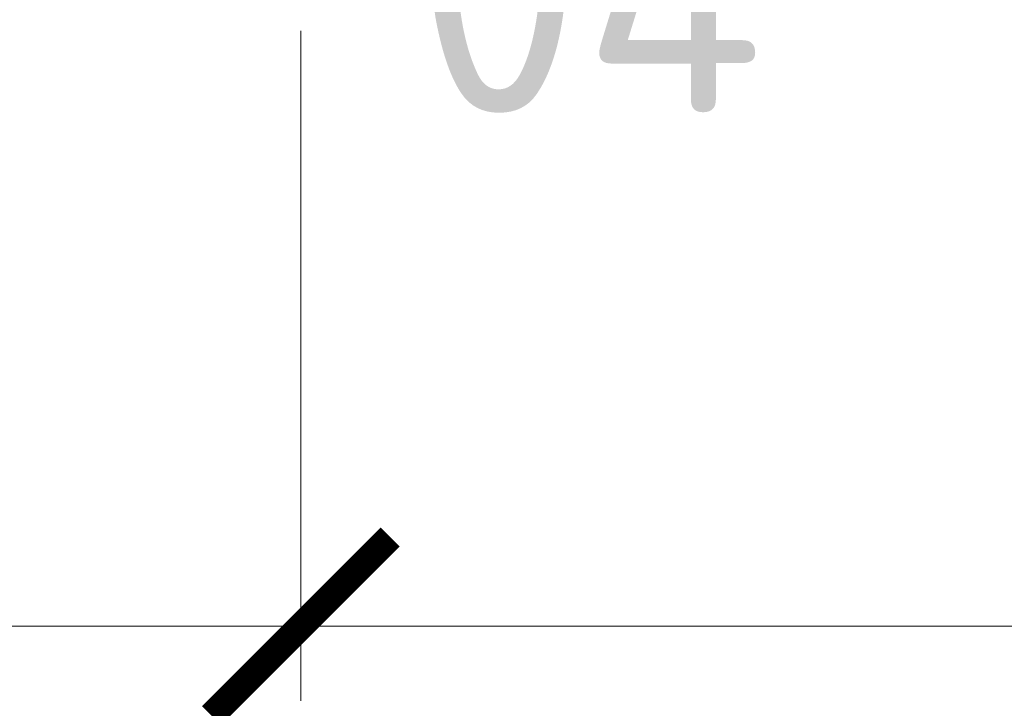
# Model space of a CAD drawing. Header units: millimetres. Extents: x -15830 to 4680139, y -28864 to 2281735.
# Tile 398 of 577: x 243174 to 245819, y 240588 to 242438. Entities that reach past the tile are written whole.
import ezdxf

# ---------------------------------------------------------------- set-up
doc = ezdxf.new("R2010")
doc.units = ezdxf.units.MM
doc.linetypes.add('CENTERX2', pattern=[101.6, 63.5, -12.7, 12.7, -12.7])
doc.linetypes.add('DASHDOT', pattern=[25.4, 12.7, -6.35, 0, -6.35])
for name, color, linetype, lineweight in [('A99_N_koty-200', 5, 'Continuous', 5), ('A99_N_koty-200 @ 1', 5, 'Continuous', 5), ('A99_N_koty-200 @ 10', 5, 'Continuous', 5), ('A99_N_koty-200 @ 100', 5, 'Continuous', 5), ('A99_N_koty-200 @ 200', 5, 'Continuous', 5), ('A99_N_koty-200 @ 250 (1)', 5, 'Continuous', 5), ('A99_N_koty-200 @ 250 (2)', 5, 'Continuous', 5), ('A99_N_koty-200 @ 400', 5, 'Continuous', 5), ('A99_N_txt-popis-200', 240, 'Continuous', 5), ('A99_S_osy', 1, 'CENTERX2', 5)]:
    doc.layers.add(name, color=color, linetype=linetype, lineweight=lineweight)
doc.styles.add('A99_kota', font='isocpeur.ttf', dxfattribs={"height": 2})
doc.styles.add('ad_popis 100', font='isocpeur.ttf', dxfattribs={"height": 200})
doc.dimstyles.new('A99_kota_200 new', dxfattribs={"dimscale": 200, "dimtxt": 2, "dimasz": 1.2, "dimexe": 0.5, "dimexo": 1.5, "dimgap": 0.3, "dimtad": 1, "dimdec": 0, "dimzin": 3, "dimdsep": 46, "dimtxsty": 'A99_kota', "dimblk": 'ARCHTICK', "dimcen": 2.5, "dimazin": 2, "dimtfac": 0.75, "dimtdec": 0, "dimtmove": 2, "dimatfit": 0, "dimfxl": 0, "dimtolj": 1, "dimtzin": 0, "dimlwd": 5, "dimlwe": 5, "dimarcsym": 0})

# ---------------------------------------------------------------- blocks, each defined once
blk = doc.blocks.new('_ArchTick')
at = {"color": 0, "linetype": 'ByBlock', "const_width": 0.15}
blk.add_lwpolyline([(-0.5, -0.5), (0.5, 0.5)], dxfattribs=at)
blk = doc.blocks.new('*D286')
at = {"layer": 'A99_N_koty-200', "color": 0, "linetype": 'Continuous', "lineweight": 5, "ltscale": 10, "transparency": 16777216}
for p, q in [((243929, 241208.3), (243929, 240758.3)), ((255929, 241208.3), (255929, 240758.3)), ((255929, 240808.3), (243929, 240808.3))]:
    blk.add_line(p, q, dxfattribs=at)
at = {"layer": 'Defpoints', "color": 0, "linetype": 'Continuous', "ltscale": 10, "transparency": 16777216}
for p in [(243929, 243683.3), (255929, 243683.3), (243929, 240808.3)]:
    blk.add_point(p, dxfattribs=at)
at = {"layer": 'A99_N_koty-200', "color": 0, "linetype": 'Continuous', "lineweight": 5, "ltscale": 10, "transparency": 16777216, "xscale": 120, "yscale": 120, "zscale": 120, "rotation": 180}
blk.add_blockref('_ArchTick', (243929, 240808.3), dxfattribs=at)
at = {"layer": 'A99_N_koty-200', "color": 0, "linetype": 'Continuous', "lineweight": 5, "ltscale": 10, "transparency": 16777216, "xscale": 120, "yscale": 120, "zscale": 120}
blk.add_blockref('_ArchTick', (255929, 240808.3), dxfattribs=at)
at = {"layer": 'A99_N_koty-200', "color": 0, "linetype": 'Continuous', "ltscale": 10, "transparency": 16777216, "insert": (249929, 240938.3), "char_height": 200, "attachment_point": 5, "style": 'A99_kota'}
blk.add_mtext('\\A1;12000', dxfattribs=at)
blk = doc.blocks.new('*D287')
at = {"layer": 'A99_N_koty-200', "color": 0, "linetype": 'Continuous', "lineweight": 5, "ltscale": 10, "transparency": 16777216}
for p, q in [((243929, 241608.3), (243929, 240708.3)), ((255929, 241608.3), (255929, 240708.3)), ((255929, 240808.3), (243929, 240808.3))]:
    blk.add_line(p, q, dxfattribs=at)
at = {"layer": 'Defpoints', "color": 0, "linetype": 'Continuous', "ltscale": 10, "transparency": 16777216}
for p in [(243929, 243683.3), (255929, 243683.3), (243929, 240808.3)]:
    blk.add_point(p, dxfattribs=at)
at = {"layer": 'A99_N_koty-200', "color": 0, "linetype": 'Continuous', "lineweight": 5, "ltscale": 10, "transparency": 16777216, "xscale": 240, "yscale": 240, "zscale": 240, "rotation": 180}
blk.add_blockref('_ArchTick', (243929, 240808.3), dxfattribs=at)
at = {"layer": 'A99_N_koty-200', "color": 0, "linetype": 'Continuous', "lineweight": 5, "ltscale": 10, "transparency": 16777216, "xscale": 240, "yscale": 240, "zscale": 240}
blk.add_blockref('_ArchTick', (255929, 240808.3), dxfattribs=at)
at = {"layer": 'A99_N_koty-200', "color": 0, "linetype": 'Continuous', "ltscale": 10, "transparency": 16777216, "insert": (249929, 241068.3), "char_height": 400, "attachment_point": 5, "style": 'A99_kota'}
blk.add_mtext('\\A1;12000', dxfattribs=at)
blk = doc.blocks.new('*D288')
at = {"layer": 'A99_N_koty-200', "color": 0, "linetype": 'Continuous', "lineweight": 5, "ltscale": 10, "transparency": 16777216}
for p, q in [((243929, 240812.3), (243929, 240807.8)), ((255929, 240808.3), (243929, 240808.3)), ((255929, 240812.3), (255929, 240807.8))]:
    blk.add_line(p, q, dxfattribs=at)
at = {"layer": 'Defpoints', "color": 0, "linetype": 'Continuous', "ltscale": 10, "transparency": 16777216}
for p in [(243929, 243683.3), (255929, 243683.3), (243929, 240808.3)]:
    blk.add_point(p, dxfattribs=at)
at = {"layer": 'A99_N_koty-200', "color": 0, "linetype": 'Continuous', "lineweight": 5, "ltscale": 10, "transparency": 16777216, "xscale": 1.2, "yscale": 1.2, "zscale": 1.2, "rotation": 180}
blk.add_blockref('_ArchTick', (243929, 240808.3), dxfattribs=at)
at = {"layer": 'A99_N_koty-200', "color": 0, "linetype": 'Continuous', "lineweight": 5, "ltscale": 10, "transparency": 16777216, "xscale": 1.2, "yscale": 1.2, "zscale": 1.2}
blk.add_blockref('_ArchTick', (255929, 240808.3), dxfattribs=at)
at = {"layer": 'A99_N_koty-200', "color": 0, "linetype": 'Continuous', "ltscale": 10, "transparency": 16777216, "insert": (249929, 240809.6), "char_height": 2, "attachment_point": 5, "style": 'A99_kota'}
blk.add_mtext('\\A1;12000', dxfattribs=at)
blk = doc.blocks.new('*D289')
at = {"layer": 'A99_N_koty-200', "color": 0, "linetype": 'Continuous', "lineweight": 5, "ltscale": 10, "transparency": 16777216}
for p, q in [((243929, 242408.3), (243929, 240608.3)), ((255929, 242408.3), (255929, 240608.3)), ((255929, 240808.3), (243929, 240808.3))]:
    blk.add_line(p, q, dxfattribs=at)
at = {"layer": 'Defpoints', "color": 0, "linetype": 'Continuous', "ltscale": 10, "transparency": 16777216}
for p in [(243929, 243683.3), (255929, 243683.3), (243929, 240808.3)]:
    blk.add_point(p, dxfattribs=at)
at = {"layer": 'A99_N_koty-200', "color": 0, "linetype": 'Continuous', "lineweight": 5, "ltscale": 10, "transparency": 16777216, "xscale": 480, "yscale": 480, "zscale": 480, "rotation": 180}
blk.add_blockref('_ArchTick', (243929, 240808.3), dxfattribs=at)
at = {"layer": 'A99_N_koty-200', "color": 0, "linetype": 'Continuous', "lineweight": 5, "ltscale": 10, "transparency": 16777216, "xscale": 480, "yscale": 480, "zscale": 480}
blk.add_blockref('_ArchTick', (255929, 240808.3), dxfattribs=at)
at = {"layer": 'A99_N_koty-200', "color": 0, "linetype": 'Continuous', "ltscale": 10, "transparency": 16777216, "insert": (249929, 241328.3), "char_height": 800, "attachment_point": 5, "style": 'A99_kota'}
blk.add_mtext('\\A1;12000', dxfattribs=at)
blk = doc.blocks.new('*D290')
at = {"layer": 'A99_N_koty-200', "color": 0, "linetype": 'Continuous', "lineweight": 5, "ltscale": 10, "transparency": 16777216}
for p, q in [((243929, 240848.3), (243929, 240803.3)), ((255929, 240848.3), (255929, 240803.3)), ((255929, 240808.3), (243929, 240808.3))]:
    blk.add_line(p, q, dxfattribs=at)
at = {"layer": 'Defpoints', "color": 0, "linetype": 'Continuous', "ltscale": 10, "transparency": 16777216}
for p in [(243929, 243683.3), (255929, 243683.3), (243929, 240808.3)]:
    blk.add_point(p, dxfattribs=at)
at = {"layer": 'A99_N_koty-200', "color": 0, "linetype": 'Continuous', "lineweight": 5, "ltscale": 10, "transparency": 16777216, "xscale": 12, "yscale": 12, "zscale": 12, "rotation": 180}
blk.add_blockref('_ArchTick', (243929, 240808.3), dxfattribs=at)
at = {"layer": 'A99_N_koty-200', "color": 0, "linetype": 'Continuous', "lineweight": 5, "ltscale": 10, "transparency": 16777216, "xscale": 12, "yscale": 12, "zscale": 12}
blk.add_blockref('_ArchTick', (255929, 240808.3), dxfattribs=at)
at = {"layer": 'A99_N_koty-200', "color": 0, "linetype": 'Continuous', "ltscale": 10, "transparency": 16777216, "insert": (249929, 240821.3), "char_height": 20, "attachment_point": 5, "style": 'A99_kota'}
blk.add_mtext('\\A1;12000', dxfattribs=at)
blk = doc.blocks.new('*D291')
at = {"layer": 'A99_N_koty-200', "color": 0, "linetype": 'Continuous', "lineweight": 5, "ltscale": 10, "transparency": 16777216}
for p, q in [((243929, 241808.3), (243929, 240683.3)), ((255929, 241808.3), (255929, 240683.3)), ((255929, 240808.3), (243929, 240808.3))]:
    blk.add_line(p, q, dxfattribs=at)
at = {"layer": 'Defpoints', "color": 0, "linetype": 'Continuous', "ltscale": 10, "transparency": 16777216}
for p in [(243929, 243683.3), (255929, 243683.3), (243929, 240808.3)]:
    blk.add_point(p, dxfattribs=at)
at = {"layer": 'A99_N_koty-200', "color": 0, "linetype": 'Continuous', "lineweight": 5, "ltscale": 10, "transparency": 16777216, "xscale": 300, "yscale": 300, "zscale": 300, "rotation": 180}
blk.add_blockref('_ArchTick', (243929, 240808.3), dxfattribs=at)
at = {"layer": 'A99_N_koty-200', "color": 0, "linetype": 'Continuous', "lineweight": 5, "ltscale": 10, "transparency": 16777216, "xscale": 300, "yscale": 300, "zscale": 300}
blk.add_blockref('_ArchTick', (255929, 240808.3), dxfattribs=at)
at = {"layer": 'A99_N_koty-200', "color": 0, "linetype": 'Continuous', "ltscale": 10, "transparency": 16777216, "insert": (249929, 241133.3), "char_height": 500, "attachment_point": 5, "style": 'A99_kota'}
blk.add_mtext('\\A1;12000', dxfattribs=at)
blk = doc.blocks.new('*D292')
at = {"layer": 'A99_N_koty-200', "color": 0, "linetype": 'Continuous', "lineweight": 5, "ltscale": 10, "transparency": 16777216}
for p, q in [((243929, 241808.3), (243929, 240683.3)), ((255929, 241808.3), (255929, 240683.3)), ((255929, 240808.3), (243929, 240808.3))]:
    blk.add_line(p, q, dxfattribs=at)
at = {"layer": 'Defpoints', "color": 0, "linetype": 'Continuous', "ltscale": 10, "transparency": 16777216}
for p in [(243929, 243683.3), (255929, 243683.3), (243929, 240808.3)]:
    blk.add_point(p, dxfattribs=at)
at = {"layer": 'A99_N_koty-200', "color": 0, "linetype": 'Continuous', "lineweight": 5, "ltscale": 10, "transparency": 16777216, "xscale": 300, "yscale": 300, "zscale": 300, "rotation": 180}
blk.add_blockref('_ArchTick', (243929, 240808.3), dxfattribs=at)
at = {"layer": 'A99_N_koty-200', "color": 0, "linetype": 'Continuous', "lineweight": 5, "ltscale": 10, "transparency": 16777216, "xscale": 300, "yscale": 300, "zscale": 300}
blk.add_blockref('_ArchTick', (255929, 240808.3), dxfattribs=at)
at = {"layer": 'A99_N_koty-200', "color": 0, "linetype": 'Continuous', "ltscale": 10, "transparency": 16777216, "insert": (249929, 241133.3), "char_height": 500, "attachment_point": 5, "style": 'A99_kota'}
blk.add_mtext('\\A1;12000', dxfattribs=at)
blk = doc.blocks.new('*D293')
at = {"layer": 'A99_N_koty-200', "color": 0, "linetype": 'Continuous', "lineweight": 5, "ltscale": 10, "transparency": 16777216}
for p, q in [((237929, 241208.3), (237929, 240758.3)), ((243929, 241208.3), (243929, 240758.3)), ((243929, 240808.3), (237929, 240808.3))]:
    blk.add_line(p, q, dxfattribs=at)
at = {"layer": 'Defpoints', "color": 0, "linetype": 'Continuous', "ltscale": 10, "transparency": 16777216}
for p in [(237929, 243683.3), (243929, 243683.3), (237929, 240808.3)]:
    blk.add_point(p, dxfattribs=at)
at = {"layer": 'A99_N_koty-200', "color": 0, "linetype": 'Continuous', "lineweight": 5, "ltscale": 10, "transparency": 16777216, "xscale": 120, "yscale": 120, "zscale": 120, "rotation": 180}
blk.add_blockref('_ArchTick', (237929, 240808.3), dxfattribs=at)
at = {"layer": 'A99_N_koty-200', "color": 0, "linetype": 'Continuous', "lineweight": 5, "ltscale": 10, "transparency": 16777216, "xscale": 120, "yscale": 120, "zscale": 120}
blk.add_blockref('_ArchTick', (243929, 240808.3), dxfattribs=at)
at = {"layer": 'A99_N_koty-200', "color": 0, "linetype": 'Continuous', "ltscale": 10, "transparency": 16777216, "insert": (240929, 240938.3), "char_height": 200, "attachment_point": 5, "style": 'A99_kota'}
blk.add_mtext('\\A1;6000', dxfattribs=at)
blk = doc.blocks.new('*D294')
at = {"layer": 'A99_N_koty-200', "color": 0, "linetype": 'Continuous', "lineweight": 5, "ltscale": 10, "transparency": 16777216}
for p, q in [((237929, 241608.3), (237929, 240708.3)), ((243929, 241608.3), (243929, 240708.3)), ((243929, 240808.3), (237929, 240808.3))]:
    blk.add_line(p, q, dxfattribs=at)
at = {"layer": 'Defpoints', "color": 0, "linetype": 'Continuous', "ltscale": 10, "transparency": 16777216}
for p in [(237929, 243683.3), (243929, 243683.3), (237929, 240808.3)]:
    blk.add_point(p, dxfattribs=at)
at = {"layer": 'A99_N_koty-200', "color": 0, "linetype": 'Continuous', "lineweight": 5, "ltscale": 10, "transparency": 16777216, "xscale": 240, "yscale": 240, "zscale": 240, "rotation": 180}
blk.add_blockref('_ArchTick', (237929, 240808.3), dxfattribs=at)
at = {"layer": 'A99_N_koty-200', "color": 0, "linetype": 'Continuous', "lineweight": 5, "ltscale": 10, "transparency": 16777216, "xscale": 240, "yscale": 240, "zscale": 240}
blk.add_blockref('_ArchTick', (243929, 240808.3), dxfattribs=at)
at = {"layer": 'A99_N_koty-200', "color": 0, "linetype": 'Continuous', "ltscale": 10, "transparency": 16777216, "insert": (240929, 241068.3), "char_height": 400, "attachment_point": 5, "style": 'A99_kota'}
blk.add_mtext('\\A1;6000', dxfattribs=at)
blk = doc.blocks.new('*D295')
at = {"layer": 'A99_N_koty-200', "color": 0, "linetype": 'Continuous', "lineweight": 5, "ltscale": 10, "transparency": 16777216}
for p, q in [((237929, 240812.3), (237929, 240807.8)), ((243929, 240808.3), (237929, 240808.3)), ((243929, 240812.3), (243929, 240807.8))]:
    blk.add_line(p, q, dxfattribs=at)
at = {"layer": 'Defpoints', "color": 0, "linetype": 'Continuous', "ltscale": 10, "transparency": 16777216}
for p in [(237929, 243683.3), (243929, 243683.3), (237929, 240808.3)]:
    blk.add_point(p, dxfattribs=at)
at = {"layer": 'A99_N_koty-200', "color": 0, "linetype": 'Continuous', "lineweight": 5, "ltscale": 10, "transparency": 16777216, "xscale": 1.2, "yscale": 1.2, "zscale": 1.2, "rotation": 180}
blk.add_blockref('_ArchTick', (237929, 240808.3), dxfattribs=at)
at = {"layer": 'A99_N_koty-200', "color": 0, "linetype": 'Continuous', "lineweight": 5, "ltscale": 10, "transparency": 16777216, "xscale": 1.2, "yscale": 1.2, "zscale": 1.2}
blk.add_blockref('_ArchTick', (243929, 240808.3), dxfattribs=at)
at = {"layer": 'A99_N_koty-200', "color": 0, "linetype": 'Continuous', "ltscale": 10, "transparency": 16777216, "insert": (240929, 240809.6), "char_height": 2, "attachment_point": 5, "style": 'A99_kota'}
blk.add_mtext('\\A1;6000', dxfattribs=at)
blk = doc.blocks.new('*D296')
at = {"layer": 'A99_N_koty-200', "color": 0, "linetype": 'Continuous', "lineweight": 5, "ltscale": 10, "transparency": 16777216}
for p, q in [((237929, 242408.3), (237929, 240608.3)), ((243929, 242408.3), (243929, 240608.3)), ((243929, 240808.3), (237929, 240808.3))]:
    blk.add_line(p, q, dxfattribs=at)
at = {"layer": 'Defpoints', "color": 0, "linetype": 'Continuous', "ltscale": 10, "transparency": 16777216}
for p in [(237929, 243683.3), (243929, 243683.3), (237929, 240808.3)]:
    blk.add_point(p, dxfattribs=at)
at = {"layer": 'A99_N_koty-200', "color": 0, "linetype": 'Continuous', "lineweight": 5, "ltscale": 10, "transparency": 16777216, "xscale": 480, "yscale": 480, "zscale": 480, "rotation": 180}
blk.add_blockref('_ArchTick', (237929, 240808.3), dxfattribs=at)
at = {"layer": 'A99_N_koty-200', "color": 0, "linetype": 'Continuous', "lineweight": 5, "ltscale": 10, "transparency": 16777216, "xscale": 480, "yscale": 480, "zscale": 480}
blk.add_blockref('_ArchTick', (243929, 240808.3), dxfattribs=at)
at = {"layer": 'A99_N_koty-200', "color": 0, "linetype": 'Continuous', "ltscale": 10, "transparency": 16777216, "insert": (240929, 241328.3), "char_height": 800, "attachment_point": 5, "style": 'A99_kota'}
blk.add_mtext('\\A1;6000', dxfattribs=at)
blk = doc.blocks.new('*D297')
at = {"layer": 'A99_N_koty-200', "color": 0, "linetype": 'Continuous', "lineweight": 5, "ltscale": 10, "transparency": 16777216}
for p, q in [((237929, 240848.3), (237929, 240803.3)), ((243929, 240848.3), (243929, 240803.3)), ((243929, 240808.3), (237929, 240808.3))]:
    blk.add_line(p, q, dxfattribs=at)
at = {"layer": 'Defpoints', "color": 0, "linetype": 'Continuous', "ltscale": 10, "transparency": 16777216}
for p in [(237929, 243683.3), (243929, 243683.3), (237929, 240808.3)]:
    blk.add_point(p, dxfattribs=at)
at = {"layer": 'A99_N_koty-200', "color": 0, "linetype": 'Continuous', "lineweight": 5, "ltscale": 10, "transparency": 16777216, "xscale": 12, "yscale": 12, "zscale": 12, "rotation": 180}
blk.add_blockref('_ArchTick', (237929, 240808.3), dxfattribs=at)
at = {"layer": 'A99_N_koty-200', "color": 0, "linetype": 'Continuous', "lineweight": 5, "ltscale": 10, "transparency": 16777216, "xscale": 12, "yscale": 12, "zscale": 12}
blk.add_blockref('_ArchTick', (243929, 240808.3), dxfattribs=at)
at = {"layer": 'A99_N_koty-200', "color": 0, "linetype": 'Continuous', "ltscale": 10, "transparency": 16777216, "insert": (240929, 240821.3), "char_height": 20, "attachment_point": 5, "style": 'A99_kota'}
blk.add_mtext('\\A1;6000', dxfattribs=at)
blk = doc.blocks.new('*D298')
at = {"layer": 'A99_N_koty-200', "color": 0, "linetype": 'Continuous', "lineweight": 5, "ltscale": 10, "transparency": 16777216}
for p, q in [((237929, 241808.3), (237929, 240683.3)), ((243929, 241808.3), (243929, 240683.3)), ((243929, 240808.3), (237929, 240808.3))]:
    blk.add_line(p, q, dxfattribs=at)
at = {"layer": 'Defpoints', "color": 0, "linetype": 'Continuous', "ltscale": 10, "transparency": 16777216}
for p in [(237929, 243683.3), (243929, 243683.3), (237929, 240808.3)]:
    blk.add_point(p, dxfattribs=at)
at = {"layer": 'A99_N_koty-200', "color": 0, "linetype": 'Continuous', "lineweight": 5, "ltscale": 10, "transparency": 16777216, "xscale": 300, "yscale": 300, "zscale": 300, "rotation": 180}
blk.add_blockref('_ArchTick', (237929, 240808.3), dxfattribs=at)
at = {"layer": 'A99_N_koty-200', "color": 0, "linetype": 'Continuous', "lineweight": 5, "ltscale": 10, "transparency": 16777216, "xscale": 300, "yscale": 300, "zscale": 300}
blk.add_blockref('_ArchTick', (243929, 240808.3), dxfattribs=at)
at = {"layer": 'A99_N_koty-200', "color": 0, "linetype": 'Continuous', "ltscale": 10, "transparency": 16777216, "insert": (240929, 241133.3), "char_height": 500, "attachment_point": 5, "style": 'A99_kota'}
blk.add_mtext('\\A1;6000', dxfattribs=at)
blk = doc.blocks.new('*D299')
at = {"layer": 'A99_N_koty-200', "color": 0, "linetype": 'Continuous', "lineweight": 5, "ltscale": 10, "transparency": 16777216}
for p, q in [((237929, 241808.3), (237929, 240683.3)), ((243929, 241808.3), (243929, 240683.3)), ((243929, 240808.3), (237929, 240808.3))]:
    blk.add_line(p, q, dxfattribs=at)
at = {"layer": 'Defpoints', "color": 0, "linetype": 'Continuous', "ltscale": 10, "transparency": 16777216}
for p in [(237929, 243683.3), (243929, 243683.3), (237929, 240808.3)]:
    blk.add_point(p, dxfattribs=at)
at = {"layer": 'A99_N_koty-200', "color": 0, "linetype": 'Continuous', "lineweight": 5, "ltscale": 10, "transparency": 16777216, "xscale": 300, "yscale": 300, "zscale": 300, "rotation": 180}
blk.add_blockref('_ArchTick', (237929, 240808.3), dxfattribs=at)
at = {"layer": 'A99_N_koty-200', "color": 0, "linetype": 'Continuous', "lineweight": 5, "ltscale": 10, "transparency": 16777216, "xscale": 300, "yscale": 300, "zscale": 300}
blk.add_blockref('_ArchTick', (243929, 240808.3), dxfattribs=at)
at = {"layer": 'A99_N_koty-200', "color": 0, "linetype": 'Continuous', "ltscale": 10, "transparency": 16777216, "insert": (240929, 241133.3), "char_height": 500, "attachment_point": 5, "style": 'A99_kota'}
blk.add_mtext('\\A1;6000', dxfattribs=at)
blk = doc.blocks.new('*U792')
at = {"layer": 'A99_N_koty-200 @ 1', "linetype": 'Continuous', "ltscale": 10}
dim = blk.add_linear_dim(base=(243929, 240808.3), p1=(255929, 243683.3), p2=(243929, 243683.3), angle=180, dimstyle='A99_kota_200 new', override={"dimscale": 1, "dimtix": 1, "dimtofl": 1, "dimtmove": 1, "dimatfit": 1}, dxfattribs=at)
dim.commit()
dim.dimension.update_dxf_attribs({"geometry": '*D288', "text_midpoint": (249929, 240809.6)})
at = {"layer": 'A99_N_koty-200 @ 10', "linetype": 'Continuous', "ltscale": 10}
dim = blk.add_linear_dim(base=(243929, 240808.3), p1=(255929, 243683.3), p2=(243929, 243683.3), angle=180, dimstyle='A99_kota_200 new', override={"dimscale": 10, "dimtix": 1, "dimtofl": 1, "dimtmove": 1, "dimatfit": 1}, dxfattribs=at)
dim.commit()
dim.dimension.update_dxf_attribs({"geometry": '*D290', "text_midpoint": (249929, 240821.3)})
at = {"layer": 'A99_N_koty-200 @ 100', "linetype": 'Continuous', "ltscale": 10}
dim = blk.add_linear_dim(base=(243929, 240808.3), p1=(255929, 243683.3), p2=(243929, 243683.3), angle=180, dimstyle='A99_kota_200 new', override={"dimscale": 100, "dimtix": 1, "dimtofl": 1, "dimtmove": 1, "dimatfit": 1}, dxfattribs=at)
dim.commit()
dim.dimension.update_dxf_attribs({"geometry": '*D286', "text_midpoint": (249929, 240938.3)})
at = {"layer": 'A99_N_koty-200 @ 200', "linetype": 'Continuous', "ltscale": 10}
dim = blk.add_linear_dim(base=(243929, 240808.3), p1=(255929, 243683.3), p2=(243929, 243683.3), angle=180, dimstyle='A99_kota_200 new', override={"dimscale": 200, "dimtix": 1, "dimtofl": 1, "dimtmove": 1, "dimatfit": 1}, dxfattribs=at)
dim.commit()
dim.dimension.update_dxf_attribs({"geometry": '*D287', "text_midpoint": (249929, 241068.3)})
at = {"layer": 'A99_N_koty-200 @ 250 (1)', "linetype": 'Continuous', "ltscale": 10}
dim = blk.add_linear_dim(base=(243929, 240808.3), p1=(255929, 243683.3), p2=(243929, 243683.3), angle=180, dimstyle='A99_kota_200 new', override={"dimscale": 250, "dimtix": 1, "dimtofl": 1, "dimtmove": 1, "dimatfit": 1}, dxfattribs=at)
dim.commit()
dim.dimension.update_dxf_attribs({"geometry": '*D291', "text_midpoint": (249929, 241133.3)})
at = {"layer": 'A99_N_koty-200 @ 250 (2)', "linetype": 'Continuous', "ltscale": 10}
dim = blk.add_linear_dim(base=(243929, 240808.3), p1=(255929, 243683.3), p2=(243929, 243683.3), angle=180, dimstyle='A99_kota_200 new', override={"dimscale": 250, "dimtix": 1, "dimtofl": 1, "dimtmove": 1, "dimatfit": 1}, dxfattribs=at)
dim.commit()
dim.dimension.update_dxf_attribs({"geometry": '*D292', "text_midpoint": (249929, 241133.3)})
at = {"layer": 'A99_N_koty-200 @ 400', "linetype": 'Continuous', "ltscale": 10}
dim = blk.add_linear_dim(base=(243929, 240808.3), p1=(255929, 243683.3), p2=(243929, 243683.3), angle=180, dimstyle='A99_kota_200 new', override={"dimscale": 400, "dimtix": 1, "dimtofl": 1, "dimtmove": 1, "dimatfit": 1}, dxfattribs=at)
dim.commit()
dim.dimension.update_dxf_attribs({"geometry": '*D289', "text_midpoint": (249929, 241328.3)})
blk = doc.blocks.new('*U793')
at = {"layer": 'A99_N_koty-200 @ 1', "linetype": 'Continuous', "ltscale": 10}
dim = blk.add_linear_dim(base=(237929, 240808.3), p1=(243929, 243683.3), p2=(237929, 243683.3), angle=180, dimstyle='A99_kota_200 new', override={"dimscale": 1, "dimtix": 1, "dimtofl": 1, "dimtmove": 1, "dimatfit": 1}, dxfattribs=at)
dim.commit()
dim.dimension.update_dxf_attribs({"geometry": '*D295', "text_midpoint": (240929, 240809.6)})
at = {"layer": 'A99_N_koty-200 @ 10', "linetype": 'Continuous', "ltscale": 10}
dim = blk.add_linear_dim(base=(237929, 240808.3), p1=(243929, 243683.3), p2=(237929, 243683.3), angle=180, dimstyle='A99_kota_200 new', override={"dimscale": 10, "dimtix": 1, "dimtofl": 1, "dimtmove": 1, "dimatfit": 1}, dxfattribs=at)
dim.commit()
dim.dimension.update_dxf_attribs({"geometry": '*D297', "text_midpoint": (240929, 240821.3)})
at = {"layer": 'A99_N_koty-200 @ 100', "linetype": 'Continuous', "ltscale": 10}
dim = blk.add_linear_dim(base=(237929, 240808.3), p1=(243929, 243683.3), p2=(237929, 243683.3), angle=180, dimstyle='A99_kota_200 new', override={"dimscale": 100, "dimtix": 1, "dimtofl": 1, "dimtmove": 1, "dimatfit": 1}, dxfattribs=at)
dim.commit()
dim.dimension.update_dxf_attribs({"geometry": '*D293', "text_midpoint": (240929, 240938.3)})
at = {"layer": 'A99_N_koty-200 @ 200', "linetype": 'Continuous', "ltscale": 10}
dim = blk.add_linear_dim(base=(237929, 240808.3), p1=(243929, 243683.3), p2=(237929, 243683.3), angle=180, dimstyle='A99_kota_200 new', override={"dimscale": 200, "dimtix": 1, "dimtofl": 1, "dimtmove": 1, "dimatfit": 1}, dxfattribs=at)
dim.commit()
dim.dimension.update_dxf_attribs({"geometry": '*D294', "text_midpoint": (240929, 241068.3)})
at = {"layer": 'A99_N_koty-200 @ 250 (1)', "linetype": 'Continuous', "ltscale": 10}
dim = blk.add_linear_dim(base=(237929, 240808.3), p1=(243929, 243683.3), p2=(237929, 243683.3), angle=180, dimstyle='A99_kota_200 new', override={"dimscale": 250, "dimtix": 1, "dimtofl": 1, "dimtmove": 1, "dimatfit": 1}, dxfattribs=at)
dim.commit()
dim.dimension.update_dxf_attribs({"geometry": '*D298', "text_midpoint": (240929, 241133.3)})
at = {"layer": 'A99_N_koty-200 @ 250 (2)', "linetype": 'Continuous', "ltscale": 10}
dim = blk.add_linear_dim(base=(237929, 240808.3), p1=(243929, 243683.3), p2=(237929, 243683.3), angle=180, dimstyle='A99_kota_200 new', override={"dimscale": 250, "dimtix": 1, "dimtofl": 1, "dimtmove": 1, "dimatfit": 1}, dxfattribs=at)
dim.commit()
dim.dimension.update_dxf_attribs({"geometry": '*D299', "text_midpoint": (240929, 241133.3)})
at = {"layer": 'A99_N_koty-200 @ 400', "linetype": 'Continuous', "ltscale": 10}
dim = blk.add_linear_dim(base=(237929, 240808.3), p1=(243929, 243683.3), p2=(237929, 243683.3), angle=180, dimstyle='A99_kota_200 new', override={"dimscale": 400, "dimtix": 1, "dimtofl": 1, "dimtmove": 1, "dimatfit": 1}, dxfattribs=at)
dim.commit()
dim.dimension.update_dxf_attribs({"geometry": '*D296', "text_midpoint": (240929, 241328.3)})

msp = doc.modelspace()

# ---------------------------------------------------------------- linework, layer by layer
at = {"layer": 'A99_S_osy', "linetype": 'DASHDOT', "lineweight": 5, "ltscale": 30}
msp.add_lwpolyline([(243928.95, 344583.252), (243928.95, 241173.252)], dxfattribs=at)

# ---------------------------------------------------------------- next in the draw order: texts
at = {"layer": 'A99_N_txt-popis-200', "color": 1, "lineweight": 0, "insert": (244238.95, 242838.252), "char_height": 650, "attachment_point": 1, "style": 'ad_popis 100', "bg_fill": 2}
msp.add_mtext_dynamic_manual_height_columns('04', width=832.5, gutter_width=1000, heights=[0], dxfattribs=at)

# ---------------------------------------------------------------- next in the draw order: block references
at = {"layer": 'A99_N_koty-200'}
for name in ['*U793', '*U792']:
    msp.add_blockref(name, (0, 0), dxfattribs=at)

doc.saveas('drawing.dxf')
